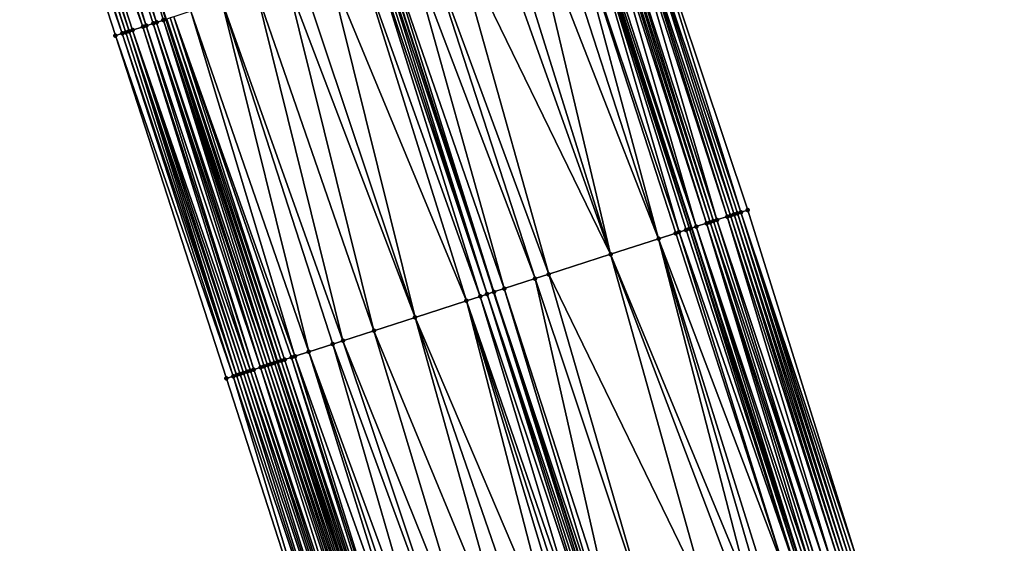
# Model space of a CAD drawing. Header units: feet. Extents: x 2004186 to 2014793, y 836912 to 864902.
# Tile 819 of 974: x 2004715 to 2004770, y 858379 to 858408. Entities that reach past the tile are written whole.
import ezdxf

# ---------------------------------------------------------------- set-up
doc = ezdxf.new("R2010")
doc.units = ezdxf.units.FT
doc.header["$LTSCALE"] = 100
doc.header["$MEASUREMENT"] = 0
for name, color, linetype, lineweight in [('EP_Travel Lane', 5, 'Continuous', 40), ('GPL_Skip Line', 2, 'Continuous', 40), ('Road Shots', 4, 'Continuous', 200), ('Road X-Section', 30, 'Continuous', 13)]:
    doc.layers.add(name, color=color, linetype=linetype, lineweight=lineweight)
doc.layers.add('I-77 SB_MM21-27-Surface-Border', color=7, linetype='Continuous')
doc.layers.add('I-77 SB_MM21-27-Surface-TIN', color=7, linetype='Continuous')

msp = doc.modelspace()

# ---------------------------------------------------------------- linework, layer by layer
at = {"layer": 'EP_Travel Lane'}
for points in [[(2004772.846611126, 858256.0850767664, 456.7978183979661), (2004766.683431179, 858275.1105857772, 456.584631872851), (2004760.520244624, 858294.1361151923, 456.3736101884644), (2004754.357116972, 858313.1614627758, 456.1432874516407), (2004748.192641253, 858332.194226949, 455.9262946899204), (2004742.031122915, 858351.2204676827, 455.7314961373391), (2004735.869570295, 858370.2468142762, 455.5481204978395), (2004729.707946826, 858389.2733796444, 455.3883062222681), (2004723.546469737, 858408.2994930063, 455.1797762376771), (2004717.384889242, 858427.3259256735, 455.005668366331), (2004711.223393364, 858446.3520970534, 454.8033979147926), (2004705.061861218, 858465.378380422, 454.613188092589), (2004698.902470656, 858484.4045920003, 454.4117679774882), (2004692.763296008, 858503.4379220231, 454.2041110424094), (2004686.624172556, 858522.4710933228, 453.9800132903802), (2004680.48499716, 858541.5044256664, 453.7725966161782), (2004674.345778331, 858560.5378926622, 453.5791291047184)], [(2004795.835165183, 858263.5321510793, 456.7795421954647), (2004789.667681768, 858282.5563545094, 456.5748603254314), (2004783.500234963, 858301.5804450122, 456.358191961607), (2004777.332692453, 858320.6048307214, 456.1728608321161), (2004771.172622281, 858339.6242625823, 455.952275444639), (2004765.014723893, 858358.6514405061, 455.7347181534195), (2004758.856755, 858377.6788362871, 455.5406361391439), (2004752.698753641, 858396.7063323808, 455.3573896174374), (2004746.540758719, 858415.7338085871, 455.1719870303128), (2004740.382744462, 858434.7613445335, 454.9930252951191), (2004734.224745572, 858453.7888329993, 454.8089398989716), (2004728.066812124, 858472.8161192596, 454.6030681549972), (2004721.909792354, 858491.8440670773, 454.3916891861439), (2004715.763737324, 858510.8751553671, 454.1824499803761), (2004709.61771611, 858529.906138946, 453.9623807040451), (2004703.471648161, 858548.9372672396, 453.7572828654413)]]:
    msp.add_polyline3d(points, dxfattribs=at)
at = {"layer": 'GPL_Skip Line'}
msp.add_polyline3d([(2004784.826929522, 858259.9679438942, 456.9687273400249), (2004778.663469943, 858278.9935904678, 456.7774565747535), (2004772.500052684, 858298.0191064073, 456.5723198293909), (2004766.336662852, 858317.044537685, 456.3581968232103), (2004760.179431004, 858336.0718716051, 456.1348776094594), (2004754.027019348, 858355.1010358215, 455.9380440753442), (2004747.874578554, 858374.1302901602, 455.7509248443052), (2004741.722069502, 858393.1597556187, 455.5865620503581), (2004735.56966276, 858412.1889046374, 455.3880903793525), (2004729.417203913, 858431.2182148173, 455.2069902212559), (2004723.264789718, 858450.2473868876, 455.0110032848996), (2004717.112373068, 858469.2765665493, 454.8158346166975), (2004710.959920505, 858488.3056193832, 454.6094117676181), (2004704.806740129, 858507.3343983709, 454.3996816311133), (2004698.653611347, 858526.3630178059, 454.1734319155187), (2004692.500391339, 858545.3919193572, 453.9763916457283)], dxfattribs=at)
at = {"layer": 'I-77 SB_MM21-27-Surface-Border', "color": 3, "linetype": 'ByBlock', "lineweight": -2}
for points in [[(2004772.270011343, 858255.8980778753, 456.7779989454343), (2004765.345662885, 858274.6766446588, 456.530457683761), (2004759.562745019, 858293.8255308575, 456.33545096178), (2004752.638422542, 858312.604017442, 456.079395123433), (2004745.907740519, 858331.4546366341, 455.8435449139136), (2004739.564984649, 858350.4224078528, 455.6611668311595), (2004733.032060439, 858369.3282421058, 455.4346222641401), (2004726.879569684, 858388.3576509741, 455.2641443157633), (2004720.727145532, 858407.3868538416, 455.0714781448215), (2004714.574685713, 858426.4161670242, 454.8907016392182), (2004708.612571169, 858445.5068699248, 454.6951242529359), (2004702.840682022, 858464.659333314, 454.5246890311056), (2004697.069025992, 858483.8108382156, 454.3285502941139), (2004692.438016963, 858503.3325623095, 454.1875300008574), (2004685.333525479, 858522.0531084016, 453.9201206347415), (2004678.990061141, 858541.0203080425, 453.7058179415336), (2004674.168733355, 858560.4805603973, 453.571379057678)], [(2004705.441837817, 858549.5727060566, 453.6030630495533), (2004711.785404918, 858530.6051886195, 453.7844621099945), (2004717.748189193, 858511.5151770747, 454.025513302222), (2004724.662759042, 858492.7319311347, 454.1723249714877), (2004731.005692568, 858473.7638477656, 454.3634674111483), (2004736.967758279, 858454.6732959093, 454.5753251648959), (2004743.310559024, 858435.705385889, 454.7427495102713), (2004749.46302539, 858416.6760524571, 454.9213433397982), (2004755.80583035, 858397.7081294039, 455.087357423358), (2004761.76789922, 858378.6175677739, 455.2981549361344), (2004767.920369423, 858359.5882224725, 455.4754826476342), (2004773.691910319, 858340.436836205, 455.7620131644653), (2004779.656366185, 858321.3556299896, 455.983886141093), (2004785.439201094, 858302.20699986, 456.2060718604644), (2004791.031646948, 858282.9971147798, 456.4688542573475), (2004797.575672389, 858264.0946332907, 456.6484780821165)]]:
    msp.add_polyline3d(points, dxfattribs=at)
at = {"layer": 'I-77 SB_MM21-27-Surface-TIN', "color": 128, "linetype": 'ByBlock', "lineweight": -2}
for points in [[(2004717.238594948, 858427.2784828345, 454.9916430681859), (2004716.667729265, 858427.0937874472, 454.9793443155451), (2004723.010449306, 858408.1261270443, 455.173668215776)], [(2004717.238594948, 858427.2784828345, 454.9916430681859), (2004723.391045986, 858408.2491968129, 455.1753472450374), (2004723.546469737, 858408.2994930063, 455.1797762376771)], [(2004717.238594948, 858427.2784828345, 454.9916430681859), (2004723.010449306, 858408.1261270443, 455.173668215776), (2004723.391045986, 858408.2491968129, 455.1753472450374)], [(2004715.52608688, 858426.7241214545, 454.925081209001), (2004715.145512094, 858426.6009839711, 454.9161032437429), (2004721.488276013, 858407.6331878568, 455.0957988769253)], [(2004716.09692364, 858426.9089063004, 454.9470226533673), (2004715.52608688, 858426.7241214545, 454.925081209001), (2004722.249383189, 858407.879593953, 455.127889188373)], [(2004715.52608688, 858426.7241214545, 454.925081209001), (2004721.678563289, 858407.6947569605, 455.1003268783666), (2004722.249383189, 858407.879593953, 455.127889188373)], [(2004715.52608688, 858426.7241214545, 454.925081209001), (2004721.488276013, 858407.6331878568, 455.0957988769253), (2004721.678563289, 858407.6947569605, 455.1003268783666)], [(2004716.667729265, 858427.0937874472, 454.9793443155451), (2004716.09692364, 858426.9089063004, 454.9470226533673), (2004722.439649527, 858407.9412278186, 455.1393978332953)], [(2004716.09692364, 858426.9089063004, 454.9470226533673), (2004722.249383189, 858407.879593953, 455.127889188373), (2004722.439649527, 858407.9412278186, 455.1393978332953)], [(2004716.667729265, 858427.0937874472, 454.9793443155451), (2004722.820168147, 858408.06453902, 455.1671007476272), (2004723.010449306, 858408.1261270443, 455.173668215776)], [(2004716.667729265, 858427.0937874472, 454.9793443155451), (2004722.439649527, 858407.9412278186, 455.1393978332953), (2004722.820168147, 858408.06453902, 455.1671007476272)], [(2004714.955230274, 858426.5393979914, 454.9097561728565), (2004714.574685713, 858426.4161670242, 454.8907016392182), (2004721.107693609, 858407.5100739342, 455.0893605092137)], [(2004714.574685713, 858426.4161670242, 454.8907016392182), (2004720.727145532, 858407.3868538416, 455.0714781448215), (2004721.107693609, 858407.5100739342, 455.0893605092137)], [(2004715.145512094, 858426.6009839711, 454.9161032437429), (2004714.955230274, 858426.5393979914, 454.9097561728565), (2004721.297975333, 858407.5716602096, 455.0957394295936)], [(2004714.955230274, 858426.5393979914, 454.9097561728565), (2004721.107693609, 858407.5100739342, 455.0893605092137), (2004721.297975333, 858407.5716602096, 455.0957394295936)], [(2004715.145512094, 858426.6009839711, 454.9161032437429), (2004721.297975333, 858407.5716602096, 455.0957394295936), (2004721.488276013, 858407.6331878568, 455.0957988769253)], [(2004748.511330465, 858416.36900661, 454.9848994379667), (2004747.940272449, 858416.1849060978, 455.0367219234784), (2004754.09273639, 858397.1555801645, 455.2161250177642)], [(2004748.701678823, 858416.4303867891, 454.9690633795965), (2004748.511330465, 858416.36900661, 454.9848994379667), (2004754.663792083, 858397.3396878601, 455.1650768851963)], [(2004748.511330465, 858416.36900661, 454.9848994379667), (2004754.09273639, 858397.1555801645, 455.2161250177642), (2004754.663792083, 858397.3396878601, 455.1650768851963)], [(2004749.082327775, 858416.5532948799, 454.9533152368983), (2004748.701678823, 858416.4303867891, 454.9690633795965), (2004755.044450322, 858397.4625672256, 455.1462325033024)], [(2004748.701678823, 858416.4303867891, 454.9690633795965), (2004754.854140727, 858397.4010671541, 455.1491454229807), (2004755.044450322, 858397.4625672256, 455.1462325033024)], [(2004748.701678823, 858416.4303867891, 454.9690633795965), (2004754.663792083, 858397.3396878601, 455.1650768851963), (2004754.854140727, 858397.4010671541, 455.1491454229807)], [(2004749.46302539, 858416.6760524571, 454.9213433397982), (2004749.082327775, 858416.5532948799, 454.9533152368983), (2004755.425134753, 858397.5853655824, 455.118656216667)], [(2004749.082327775, 858416.5532948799, 454.9533152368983), (2004755.234777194, 858397.5240138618, 455.1375598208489), (2004755.425134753, 858397.5853655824, 455.118656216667)], [(2004749.082327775, 858416.5532948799, 454.9533152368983), (2004755.044450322, 858397.4625672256, 455.1462325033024), (2004755.234777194, 858397.5240138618, 455.1375598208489)], [(2004749.46302539, 858416.6760524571, 454.9213433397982), (2004755.425134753, 858397.5853655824, 455.118656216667), (2004755.80583035, 858397.7081294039, 455.087357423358)], [(2004746.417431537, 858415.6940318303, 455.1814291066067), (2004752.569869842, 858396.6647851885, 455.3693788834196), (2004746.540758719, 858415.7338085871, 455.1719870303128)], [(2004746.607776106, 858415.7554237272, 455.1668560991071), (2004746.540758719, 858415.7338085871, 455.1719870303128), (2004752.698753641, 858396.7063323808, 455.3573896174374)], [(2004752.569869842, 858396.6647851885, 455.3693788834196), (2004752.698753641, 858396.7063323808, 455.3573896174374), (2004746.540758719, 858415.7338085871, 455.1719870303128)], [(2004746.798137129, 858415.8167647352, 455.1467977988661), (2004746.607776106, 858415.7554237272, 455.1668560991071), (2004752.950577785, 858396.7875108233, 455.3339639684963)], [(2004746.607776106, 858415.7554237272, 455.1668560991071), (2004752.698753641, 858396.7063323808, 455.3573896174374), (2004752.950577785, 858396.7875108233, 455.3339639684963)], [(2004747.369175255, 858416.0009267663, 455.1016064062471), (2004746.798137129, 858415.8167647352, 455.1467977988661), (2004752.950577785, 858396.7875108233, 455.3339639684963)], [(2004747.559538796, 858416.0622599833, 455.0807083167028), (2004747.369175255, 858416.0009267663, 455.1016064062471), (2004753.521623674, 858396.9716488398, 455.286184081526)], [(2004747.369175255, 858416.0009267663, 455.1016064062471), (2004752.950577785, 858396.7875108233, 455.3339639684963), (2004753.521623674, 858396.9716488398, 455.286184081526)], [(2004747.749911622, 858416.1235644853, 455.0567150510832), (2004747.559538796, 858416.0622599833, 455.0807083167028), (2004753.711993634, 858397.0329622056, 455.2631462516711)], [(2004747.559538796, 858416.0622599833, 455.0807083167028), (2004753.521623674, 858396.9716488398, 455.286184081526), (2004753.711993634, 858397.0329622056, 455.2631462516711)], [(2004747.940272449, 858416.1849060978, 455.0367219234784), (2004747.749911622, 858416.1235644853, 455.0567150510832), (2004753.902370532, 858397.0942541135, 455.2377955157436)], [(2004747.749911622, 858416.1235644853, 455.0567150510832), (2004753.711993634, 858397.0329622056, 455.2631462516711), (2004753.902370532, 858397.0942541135, 455.2377955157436)], [(2004747.940272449, 858416.1849060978, 455.0367219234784), (2004753.902370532, 858397.0942541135, 455.2377955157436), (2004754.09273639, 858397.1555801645, 455.2161250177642)], [(2004745.656145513, 858415.4481789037, 455.2089646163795), (2004744.704566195, 858415.140775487, 455.2339784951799), (2004750.857003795, 858396.1115310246, 455.4221630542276)], [(2004746.417431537, 858415.6940318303, 455.1814291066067), (2004745.656145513, 858415.4481789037, 455.2089646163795), (2004751.998906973, 858396.4803903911, 455.3894804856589)], [(2004745.656145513, 858415.4481789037, 455.2089646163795), (2004751.808583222, 858396.4189341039, 455.3971129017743), (2004751.998906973, 858396.4803903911, 455.3894804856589)], [(2004745.656145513, 858415.4481789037, 455.2089646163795), (2004750.857003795, 858396.1115310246, 455.4221630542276), (2004751.808583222, 858396.4189341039, 455.3971129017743)], [(2004746.417431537, 858415.6940318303, 455.1814291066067), (2004752.379542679, 858396.6033394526, 455.3781486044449), (2004752.569869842, 858396.6647851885, 455.3693788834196)], [(2004746.417431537, 858415.6940318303, 455.1814291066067), (2004751.998906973, 858396.4803903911, 455.3894804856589), (2004752.379542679, 858396.6033394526, 455.3781486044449)], [(2004743.562700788, 858414.7717992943, 455.2540685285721), (2004742.230519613, 858414.3413421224, 455.279129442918), (2004748.192627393, 858395.2506601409, 455.4769692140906)], [(2004744.704566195, 858415.140775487, 455.2339784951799), (2004743.562700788, 858414.7717992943, 455.2540685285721), (2004750.857003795, 858396.1115310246, 455.4221630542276)], [(2004743.562700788, 858414.7717992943, 455.2540685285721), (2004748.192627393, 858395.2506601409, 455.4769692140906), (2004750.857003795, 858396.1115310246, 455.4221630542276)], [(2004741.469284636, 858414.0953313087, 455.2896464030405), (2004739.375872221, 858413.4188517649, 455.3239784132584), (2004748.192627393, 858395.2506601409, 455.4769692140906)], [(2004742.230519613, 858414.3413421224, 455.279129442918), (2004741.469284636, 858414.0953313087, 455.2896464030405), (2004748.192627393, 858395.2506601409, 455.4769692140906)], [(2004739.375872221, 858413.4188517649, 455.3239784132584), (2004737.853376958, 858412.9269084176, 455.3534501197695), (2004744.767042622, 858394.143696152, 455.5334221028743)], [(2004739.375872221, 858413.4188517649, 455.3239784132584), (2004744.767042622, 858394.143696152, 455.5334221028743), (2004748.192627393, 858395.2506601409, 455.4769692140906)], [(2004736.901826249, 858412.6194165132, 455.3689259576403), (2004735.759964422, 858412.25042925, 455.3878226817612), (2004742.292987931, 858393.3442878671, 455.5812762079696)], [(2004737.853376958, 858412.9269084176, 455.3534501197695), (2004736.901826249, 858412.6194165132, 455.3689259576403), (2004744.005790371, 858393.8977387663, 455.5496979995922)], [(2004736.901826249, 858412.6194165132, 455.3689259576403), (2004742.292987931, 858393.3442878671, 455.5812762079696), (2004744.005790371, 858393.8977387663, 455.5496979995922)], [(2004737.853376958, 858412.9269084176, 455.3534501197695), (2004744.005790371, 858393.8977387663, 455.5496979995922), (2004744.767042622, 858394.143696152, 455.5334221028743)], [(2004734.998768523, 858412.0042975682, 455.3853113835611), (2004734.237579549, 858411.758144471, 455.3804916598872), (2004740.960859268, 858392.9136682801, 455.5888303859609)], [(2004735.189077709, 858412.065798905, 455.3825348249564), (2004734.998768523, 858412.0042975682, 455.3853113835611), (2004741.341474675, 858393.0366801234, 455.5842657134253)], [(2004734.998768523, 858412.0042975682, 455.3853113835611), (2004740.960859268, 858392.9136682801, 455.5888303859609), (2004741.341474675, 858393.0366801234, 455.5842657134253)], [(2004735.3793611, 858412.1273800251, 455.3883580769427), (2004735.189077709, 858412.065798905, 455.3825348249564), (2004741.341474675, 858393.0366801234, 455.5842657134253)], [(2004735.3793611, 858412.1273800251, 455.3883580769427), (2004741.722069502, 858393.1597556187, 455.5865620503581), (2004735.56966276, 858412.1889046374, 455.3880903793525)], [(2004735.3793611, 858412.1273800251, 455.3883580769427), (2004741.341474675, 858393.0366801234, 455.5842657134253), (2004741.722069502, 858393.1597556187, 455.5865620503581)], [(2004735.759964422, 858412.25042925, 455.3878226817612), (2004735.56966276, 858412.1889046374, 455.3880903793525), (2004741.722069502, 858393.1597556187, 455.5865620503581)], [(2004735.759964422, 858412.25042925, 455.3878226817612), (2004741.722069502, 858393.1597556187, 455.5865620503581), (2004742.292987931, 858393.3442878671, 455.5812762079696)], [(2004734.237579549, 858411.758144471, 455.3804916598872), (2004732.524942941, 858411.2041806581, 455.3567833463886), (2004740.199681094, 858392.6674817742, 455.5804095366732)], [(2004734.237579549, 858411.758144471, 455.3804916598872), (2004740.199681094, 858392.6674817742, 455.5804095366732), (2004740.960859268, 858392.9136682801, 455.5888303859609)], [(2004732.524942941, 858411.2041806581, 455.3567833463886), (2004731.002613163, 858410.711725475, 455.331084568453), (2004737.345311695, 858391.7441315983, 455.5325789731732)], [(2004732.524942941, 858411.2041806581, 455.3567833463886), (2004737.345311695, 858391.7441315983, 455.5325789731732), (2004740.199681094, 858392.6674817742, 455.5804095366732)], [(2004730.241434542, 858410.4655403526, 455.3228128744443), (2004728.528810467, 858409.9115377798, 455.2949266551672), (2004735.061810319, 858391.0054695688, 455.4962667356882)], [(2004731.002613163, 858410.711725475, 455.331084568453), (2004730.241434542, 858410.4655403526, 455.3228128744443), (2004737.345311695, 858391.7441315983, 455.5325789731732)], [(2004730.241434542, 858410.4655403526, 455.3228128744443), (2004735.061810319, 858391.0054695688, 455.4962667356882), (2004737.345311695, 858391.7441315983, 455.5325789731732)], [(2004728.528810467, 858409.9115377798, 455.2949266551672), (2004726.625911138, 858409.2959289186, 455.2585042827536), (2004733.349202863, 858390.4514155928, 455.4628396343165)], [(2004728.528810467, 858409.9115377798, 455.2949266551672), (2004733.349202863, 858390.4514155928, 455.4628396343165), (2004735.061810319, 858391.0054695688, 455.4962667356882)], [(2004726.625911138, 858409.2959289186, 455.2585042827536), (2004724.913268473, 858408.7419838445, 455.236815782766), (2004731.446247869, 858389.8359789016, 455.4449752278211)], [(2004726.625911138, 858409.2959289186, 455.2585042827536), (2004732.778327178, 858390.2667511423, 455.4538755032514), (2004733.349202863, 858390.4514155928, 455.4628396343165)], [(2004726.625911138, 858409.2959289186, 455.2585042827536), (2004731.446247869, 858389.8359789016, 455.4449752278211), (2004732.778327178, 858390.2667511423, 455.4538755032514)], [(2004724.913268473, 858408.7419838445, 455.236815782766), (2004723.961848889, 858408.4340863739, 455.2085758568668), (2004730.685074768, 858389.5897767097, 455.4348635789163)], [(2004724.913268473, 858408.7419838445, 455.236815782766), (2004730.685074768, 858389.5897767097, 455.4348635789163), (2004731.446247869, 858389.8359789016, 455.4449752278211)], [(2004723.010449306, 858408.1261270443, 455.173668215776), (2004722.820168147, 858408.06453902, 455.1671007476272), (2004729.162854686, 858389.0969822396, 455.372593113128)], [(2004723.391045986, 858408.2491968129, 455.1753472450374), (2004723.010449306, 858408.1261270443, 455.173668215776), (2004729.353135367, 858389.1585717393, 455.3793196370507)], [(2004723.010449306, 858408.1261270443, 455.173668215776), (2004729.162854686, 858389.0969822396, 455.372593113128), (2004729.353135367, 858389.1585717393, 455.3793196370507)], [(2004723.391045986, 858408.2491968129, 455.1753472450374), (2004729.707946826, 858389.2733796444, 455.3883062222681), (2004723.546469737, 858408.2994930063, 455.1797762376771)], [(2004723.391045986, 858408.2491968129, 455.1753472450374), (2004729.543430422, 858389.2201167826, 455.3812541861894), (2004729.707946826, 858389.2733796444, 455.3883062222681)], [(2004723.391045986, 858408.2491968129, 455.1753472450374), (2004729.353135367, 858389.1585717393, 455.3793196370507), (2004729.543430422, 858389.2201167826, 455.3812541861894)], [(2004723.581330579, 858408.3107742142, 455.1807696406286), (2004723.546469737, 858408.2994930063, 455.1797762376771), (2004729.733706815, 858389.2817195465, 455.3894104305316)], [(2004729.733706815, 858389.2817195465, 455.3894104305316), (2004723.546469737, 858408.2994930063, 455.1797762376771), (2004729.707946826, 858389.2733796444, 455.3883062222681)], [(2004723.771583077, 858408.372450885, 455.1968922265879), (2004723.581330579, 858408.3107742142, 455.1807696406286), (2004729.923948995, 858389.3434281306, 455.408972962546)], [(2004723.581330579, 858408.3107742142, 455.1807696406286), (2004729.733706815, 858389.2817195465, 455.3894104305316), (2004729.923948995, 858389.3434281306, 455.408972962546)], [(2004723.961848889, 858408.4340863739, 455.2085758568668), (2004723.771583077, 858408.372450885, 455.1968922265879), (2004730.114222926, 858389.4050385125, 455.4179503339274)], [(2004723.771583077, 858408.372450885, 455.1968922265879), (2004729.923948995, 858389.3434281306, 455.408972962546), (2004730.114222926, 858389.4050385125, 455.4179503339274)], [(2004723.961848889, 858408.4340863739, 455.2085758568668), (2004730.494794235, 858389.5281867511, 455.4280876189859), (2004730.685074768, 858389.5897767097, 455.4348635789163)], [(2004723.961848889, 858408.4340863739, 455.2085758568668), (2004730.114222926, 858389.4050385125, 455.4179503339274), (2004730.494794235, 858389.5281867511, 455.4280876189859)], [(2004721.297975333, 858407.5716602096, 455.0957394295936), (2004721.107693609, 858407.5100739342, 455.0893605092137), (2004727.450403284, 858388.5424455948, 455.2871394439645)], [(2004721.488276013, 858407.6331878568, 455.0957988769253), (2004721.297975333, 858407.5716602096, 455.0957394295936), (2004727.450403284, 858388.5424455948, 455.2871394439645)], [(2004721.678563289, 858407.6947569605, 455.1003268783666), (2004721.488276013, 858407.6331878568, 455.0957988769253), (2004727.831004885, 858388.6655001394, 455.2871775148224)], [(2004721.488276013, 858407.6331878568, 455.0957988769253), (2004727.640709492, 858388.6039561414, 455.2853556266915), (2004727.831004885, 858388.6655001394, 455.2871775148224)], [(2004721.488276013, 858407.6331878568, 455.0957988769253), (2004727.450403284, 858388.5424455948, 455.2871394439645), (2004727.640709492, 858388.6039561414, 455.2853556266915)], [(2004722.249383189, 858407.879593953, 455.127889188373), (2004721.678563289, 858407.6947569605, 455.1003268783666), (2004728.211555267, 858388.7887131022, 455.3042913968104)], [(2004721.678563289, 858407.6947569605, 455.1003268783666), (2004728.021285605, 858388.7270895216, 455.2938913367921), (2004728.211555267, 858388.7887131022, 455.3042913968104)], [(2004721.678563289, 858407.6947569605, 455.1003268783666), (2004727.831004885, 858388.6655001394, 455.2871775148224), (2004728.021285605, 858388.7270895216, 455.2938913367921)], [(2004722.439649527, 858407.9412278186, 455.1393978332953), (2004722.249383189, 858407.879593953, 455.127889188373), (2004728.401816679, 858388.8503622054, 455.3174424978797)], [(2004722.249383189, 858407.879593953, 455.127889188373), (2004728.211555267, 858388.7887131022, 455.3042913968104), (2004728.401816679, 858388.8503622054, 455.3174424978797)], [(2004722.820168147, 858408.06453902, 455.1671007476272), (2004722.439649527, 858407.9412278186, 455.1393978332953), (2004728.782319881, 858388.9737210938, 455.3502856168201)], [(2004722.439649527, 858407.9412278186, 455.1393978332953), (2004728.401816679, 858388.8503622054, 455.3174424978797), (2004728.782319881, 858388.9737210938, 455.3502856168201)], [(2004722.820168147, 858408.06453902, 455.1671007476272), (2004728.97258062, 858389.0353722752, 455.363660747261), (2004729.162854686, 858389.0969822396, 455.372593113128)], [(2004722.820168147, 858408.06453902, 455.1671007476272), (2004728.782319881, 858388.9737210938, 455.3502856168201), (2004728.97258062, 858389.0353722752, 455.363660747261)], [(2004721.107693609, 858407.5100739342, 455.0893605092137), (2004720.727145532, 858407.3868538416, 455.0714781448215), (2004727.260118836, 858388.4808677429, 455.2816684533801)], [(2004720.727145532, 858407.3868538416, 455.0714781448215), (2004726.879569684, 858388.3576509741, 455.2641443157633), (2004727.260118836, 858388.4808677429, 455.2816684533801)], [(2004721.107693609, 858407.5100739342, 455.0893605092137), (2004727.260118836, 858388.4808677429, 455.2816684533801), (2004727.450403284, 858388.5424455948, 455.2871394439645)], [(2004755.80583035, 858397.7081294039, 455.087357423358), (2004755.425134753, 858397.5853655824, 455.118656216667), (2004761.76789922, 858378.6175677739, 455.2981549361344)], [(2004754.663792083, 858397.3396878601, 455.1650768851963), (2004754.09273639, 858397.1555801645, 455.2161250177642), (2004760.435494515, 858378.1878019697, 455.3977392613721)], [(2004754.854140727, 858397.4010671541, 455.1491454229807), (2004754.663792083, 858397.3396878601, 455.1650768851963), (2004760.816204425, 858378.3105215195, 455.3616680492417)], [(2004754.663792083, 858397.3396878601, 455.1650768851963), (2004760.435494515, 858378.1878019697, 455.3977392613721), (2004760.816204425, 858378.3105215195, 455.3616680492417)], [(2004755.044450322, 858397.4625672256, 455.1462325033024), (2004754.854140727, 858397.4010671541, 455.1491454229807), (2004761.0065502, 858378.371909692, 455.3466933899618)], [(2004754.854140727, 858397.4010671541, 455.1491454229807), (2004760.816204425, 858378.3105215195, 455.3616680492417), (2004761.0065502, 858378.371909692, 455.3466933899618)], [(2004755.234777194, 858397.5240138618, 455.1375598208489), (2004755.044450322, 858397.4625672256, 455.1462325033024), (2004761.196864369, 858378.4333956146, 455.342255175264)], [(2004755.044450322, 858397.4625672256, 455.1462325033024), (2004761.0065502, 858378.371909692, 455.3466933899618), (2004761.196864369, 858378.4333956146, 455.342255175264)], [(2004755.425134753, 858397.5853655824, 455.118656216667), (2004755.234777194, 858397.5240138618, 455.1375598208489), (2004761.387204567, 858378.4948010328, 455.3291394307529)], [(2004755.234777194, 858397.5240138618, 455.1375598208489), (2004761.196864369, 858378.4333956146, 455.342255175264), (2004761.387204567, 858378.4948010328, 455.3291394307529)], [(2004755.425134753, 858397.5853655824, 455.118656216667), (2004761.57755721, 858378.5561679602, 455.3118747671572), (2004761.76789922, 858378.6175677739, 455.2981549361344)], [(2004755.425134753, 858397.5853655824, 455.118656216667), (2004761.387204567, 858378.4948010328, 455.3291394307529), (2004761.57755721, 858378.5561679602, 455.3118747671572)], [(2004752.569869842, 858396.6647851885, 455.3693788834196), (2004752.379542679, 858396.6033394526, 455.3781486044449), (2004758.531995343, 858377.5740484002, 455.561299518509)], [(2004752.569869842, 858396.6647851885, 455.3693788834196), (2004758.722328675, 858377.635475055, 455.5504728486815), (2004752.698753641, 858396.7063323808, 455.3573896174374)], [(2004752.569869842, 858396.6647851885, 455.3693788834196), (2004758.531995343, 858377.5740484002, 455.561299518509), (2004758.722328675, 858377.635475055, 455.5504728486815)], [(2004752.950577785, 858396.7875108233, 455.3339639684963), (2004752.698753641, 858396.7063323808, 455.3573896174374), (2004758.856755, 858377.6788362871, 455.5406361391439)], [(2004758.722328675, 858377.635475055, 455.5504728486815), (2004758.856755, 858377.6788362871, 455.5406361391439), (2004752.698753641, 858396.7063323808, 455.3573896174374)], [(2004753.521623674, 858396.9716488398, 455.286184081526), (2004752.950577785, 858396.7875108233, 455.3339639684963), (2004759.293346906, 858377.8196986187, 455.5119134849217)], [(2004752.950577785, 858396.7875108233, 455.3339639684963), (2004758.856755, 858377.6788362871, 455.5406361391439), (2004759.103013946, 858377.7582708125, 455.5226160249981)], [(2004752.950577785, 858396.7875108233, 455.3339639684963), (2004759.103013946, 858377.7582708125, 455.5226160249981), (2004759.293346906, 858377.8196986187, 455.5119134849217)], [(2004753.711993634, 858397.0329622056, 455.2631462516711), (2004753.521623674, 858396.9716488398, 455.286184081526), (2004759.674044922, 858377.9424549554, 455.4798075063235)], [(2004753.521623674, 858396.9716488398, 455.286184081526), (2004759.483692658, 858377.8810868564, 455.4969458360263), (2004759.674044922, 858377.9424549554, 455.4798075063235)], [(2004753.521623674, 858396.9716488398, 455.286184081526), (2004759.293346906, 858377.8196986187, 455.5119134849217), (2004759.483692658, 858377.8810868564, 455.4969458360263)], [(2004753.902370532, 858397.0942541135, 455.2377955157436), (2004753.711993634, 858397.0329622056, 455.2631462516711), (2004760.054777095, 858378.0651056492, 455.4363143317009)], [(2004753.711993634, 858397.0329622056, 455.2631462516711), (2004759.674044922, 858377.9424549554, 455.4798075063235), (2004760.054777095, 858378.0651056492, 455.4363143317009)], [(2004754.09273639, 858397.1555801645, 455.2161250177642), (2004753.902370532, 858397.0942541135, 455.2377955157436), (2004760.054777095, 858378.0651056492, 455.4363143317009)], [(2004754.09273639, 858397.1555801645, 455.2161250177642), (2004760.054777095, 858378.0651056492, 455.4363143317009), (2004760.435494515, 858378.1878019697, 455.3977392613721)], [(2004750.857003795, 858396.1115310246, 455.4221630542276), (2004748.192627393, 858395.2506601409, 455.4769692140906), (2004755.867603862, 858376.7132241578, 455.6211358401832)], [(2004751.808583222, 858396.4189341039, 455.3971129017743), (2004750.857003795, 858396.1115310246, 455.4221630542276), (2004757.961031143, 858377.3896577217, 455.5818456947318)], [(2004750.857003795, 858396.1115310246, 455.4221630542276), (2004756.819146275, 858377.0207417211, 455.6084248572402), (2004757.961031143, 858377.3896577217, 455.5818456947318)], [(2004750.857003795, 858396.1115310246, 455.4221630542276), (2004756.438529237, 858376.89773492, 455.6135334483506), (2004756.819146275, 858377.0207417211, 455.6084248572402)], [(2004750.857003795, 858396.1115310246, 455.4221630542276), (2004755.867603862, 858376.7132241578, 455.6211358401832), (2004756.438529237, 858376.89773492, 455.6135334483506)], [(2004751.998906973, 858396.4803903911, 455.3894804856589), (2004751.808583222, 858396.4189341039, 455.3971129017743), (2004757.961031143, 858377.3896577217, 455.5818456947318)], [(2004752.379542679, 858396.6033394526, 455.3781486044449), (2004751.998906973, 858396.4803903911, 455.3894804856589), (2004758.531995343, 858377.5740484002, 455.561299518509)], [(2004751.998906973, 858396.4803903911, 455.3894804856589), (2004757.961031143, 858377.3896577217, 455.5818456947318), (2004758.531995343, 858377.5740484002, 455.561299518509)], [(2004748.192627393, 858395.2506601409, 455.4769692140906), (2004744.767042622, 858394.143696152, 455.5334221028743), (2004753.583864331, 858375.9752987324, 455.6642241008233)], [(2004748.192627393, 858395.2506601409, 455.4769692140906), (2004755.296658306, 858376.5287758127, 455.6354661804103), (2004755.867603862, 858376.7132241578, 455.6211358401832)], [(2004748.192627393, 858395.2506601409, 455.4769692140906), (2004753.583864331, 858375.9752987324, 455.6642241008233), (2004755.296658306, 858376.5287758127, 455.6354661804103)], [(2004744.005790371, 858393.8977387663, 455.5496979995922), (2004742.292987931, 858393.3442878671, 455.5812762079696), (2004748.445493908, 858374.3148319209, 455.7466637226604)], [(2004744.767042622, 858394.143696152, 455.5334221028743), (2004744.005790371, 858393.8977387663, 455.5496979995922), (2004750.348588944, 858374.929835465, 455.7178374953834)], [(2004744.005790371, 858393.8977387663, 455.5496979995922), (2004748.445493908, 858374.3148319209, 455.7466637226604), (2004750.348588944, 858374.929835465, 455.7178374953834)], [(2004744.767042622, 858394.143696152, 455.5334221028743), (2004750.348588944, 858374.929835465, 455.7178374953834), (2004753.583864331, 858375.9752987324, 455.6642241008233)], [(2004742.292987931, 858393.3442878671, 455.5812762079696), (2004741.722069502, 858393.1597556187, 455.5865620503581), (2004748.064886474, 858374.1917954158, 455.7485705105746)], [(2004742.292987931, 858393.3442878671, 455.5812762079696), (2004748.064886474, 858374.1917954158, 455.7485705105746), (2004748.445493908, 858374.3148319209, 455.7466637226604)], [(2004740.960859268, 858392.9136682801, 455.5888303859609), (2004740.199681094, 858392.6674817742, 455.5804095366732), (2004746.732773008, 858373.7611288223, 455.7510592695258)], [(2004741.341474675, 858393.0366801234, 455.5842657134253), (2004740.960859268, 858392.9136682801, 455.5888303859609), (2004747.30367494, 858373.9457120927, 455.7512724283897)], [(2004740.960859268, 858392.9136682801, 455.5888303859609), (2004746.732773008, 858373.7611288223, 455.7510592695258), (2004747.30367494, 858373.9457120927, 455.7512724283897)], [(2004741.341474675, 858393.0366801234, 455.5842657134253), (2004747.684276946, 858374.068765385, 455.7511751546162), (2004741.722069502, 858393.1597556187, 455.5865620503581)], [(2004741.341474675, 858393.0366801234, 455.5842657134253), (2004747.493981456, 858374.0072216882, 455.7493859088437), (2004747.684276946, 858374.068765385, 455.7511751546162)], [(2004741.341474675, 858393.0366801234, 455.5842657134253), (2004747.30367494, 858373.9457120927, 455.7512724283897), (2004747.493981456, 858374.0072216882, 455.7493859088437)], [(2004747.684276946, 858374.068765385, 455.7511751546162), (2004747.874578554, 858374.1302901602, 455.7509248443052), (2004741.722069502, 858393.1597556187, 455.5865620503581)], [(2004748.064886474, 858374.1917954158, 455.7485705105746), (2004741.722069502, 858393.1597556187, 455.5865620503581), (2004747.874578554, 858374.1302901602, 455.7509248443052)], [(2004740.199681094, 858392.6674817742, 455.5804095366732), (2004737.345311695, 858391.7441315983, 455.5325789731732), (2004745.21045772, 858373.2686288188, 455.7205307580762)], [(2004740.199681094, 858392.6674817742, 455.5804095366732), (2004746.352193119, 858373.6380071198, 455.743782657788), (2004746.732773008, 858373.7611288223, 455.7510592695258)], [(2004740.199681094, 858392.6674817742, 455.5804095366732), (2004745.971611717, 858373.5148900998, 455.737010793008), (2004746.352193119, 858373.6380071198, 455.743782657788)], [(2004740.199681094, 858392.6674817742, 455.5804095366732), (2004745.21045772, 858373.2686288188, 455.7205307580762), (2004745.971611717, 858373.5148900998, 455.737010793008)], [(2004737.345311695, 858391.7441315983, 455.5325789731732), (2004735.061810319, 858391.0054695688, 455.4962667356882), (2004742.736644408, 858372.4684739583, 455.6879144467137)], [(2004737.345311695, 858391.7441315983, 455.5325789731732), (2004743.878413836, 858372.8377470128, 455.6998218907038), (2004745.21045772, 858373.2686288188, 455.7205307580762)], [(2004737.345311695, 858391.7441315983, 455.5325789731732), (2004742.736644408, 858372.4684739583, 455.6879144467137), (2004743.878413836, 858372.8377470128, 455.6998218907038)], [(2004735.061810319, 858391.0054695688, 455.4962667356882), (2004733.349202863, 858390.4514155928, 455.4628396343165), (2004740.833720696, 858371.8529405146, 455.6596230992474)], [(2004735.061810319, 858391.0054695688, 455.4962667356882), (2004740.833720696, 858371.8529405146, 455.6596230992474), (2004742.736644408, 858372.4684739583, 455.6879144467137)], [(2004732.778327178, 858390.2667511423, 455.4538755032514), (2004731.446247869, 858389.8359789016, 455.4449752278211), (2004738.35994449, 858371.0526708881, 455.6146362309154)], [(2004733.349202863, 858390.4514155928, 455.4628396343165), (2004732.778327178, 858390.2667511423, 455.4538755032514), (2004739.691985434, 858371.483561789, 455.63632542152)], [(2004732.778327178, 858390.2667511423, 455.4538755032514), (2004738.35994449, 858371.0526708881, 455.6146362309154), (2004739.691985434, 858371.483561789, 455.63632542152)], [(2004733.349202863, 858390.4514155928, 455.4628396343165), (2004739.691985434, 858371.483561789, 455.63632542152), (2004740.833720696, 858371.8529405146, 455.6596230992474)], [(2004730.494794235, 858389.5281867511, 455.4280876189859), (2004730.114222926, 858389.4050385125, 455.4179503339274), (2004736.457041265, 858370.4370740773, 455.5795145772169)], [(2004730.685074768, 858389.5897767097, 455.4348635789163), (2004730.494794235, 858389.5281867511, 455.4280876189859), (2004736.647335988, 858370.4986201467, 455.5815595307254)], [(2004730.494794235, 858389.5281867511, 455.4280876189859), (2004736.457041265, 858370.4370740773, 455.5795145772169), (2004736.647335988, 858370.4986201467, 455.5815595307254)], [(2004731.446247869, 858389.8359789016, 455.4449752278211), (2004730.685074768, 858389.5897767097, 455.4348635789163), (2004737.408484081, 858370.7448996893, 455.6000079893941)], [(2004730.685074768, 858389.5897767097, 455.4348635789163), (2004736.647335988, 858370.4986201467, 455.5815595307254), (2004737.408484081, 858370.7448996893, 455.6000079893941)], [(2004731.446247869, 858389.8359789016, 455.4449752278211), (2004737.789065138, 858370.868017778, 455.6068950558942), (2004738.35994449, 858371.0526708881, 455.6146362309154)], [(2004731.446247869, 858389.8359789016, 455.4449752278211), (2004737.408484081, 858370.7448996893, 455.6000079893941), (2004737.789065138, 858370.868017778, 455.6068950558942)], [(2004728.782319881, 858388.9737210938, 455.3502856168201), (2004728.401816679, 858388.8503622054, 455.3174424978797), (2004734.744582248, 858369.8825609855, 455.4966014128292)], [(2004728.97258062, 858389.0353722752, 455.363660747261), (2004728.782319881, 858388.9737210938, 455.3502856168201), (2004735.125088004, 858370.005911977, 455.5285929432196)], [(2004728.782319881, 858388.9737210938, 455.3502856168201), (2004734.744582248, 858369.8825609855, 455.4966014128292), (2004735.125088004, 858370.005911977, 455.5285929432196)], [(2004729.162854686, 858389.0969822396, 455.372593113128), (2004728.97258062, 858389.0353722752, 455.363660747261), (2004735.315368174, 858370.0675030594, 455.5354898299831)], [(2004728.97258062, 858389.0353722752, 455.363660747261), (2004735.125088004, 858370.005911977, 455.5285929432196), (2004735.315368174, 858370.0675030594, 455.5354898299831)], [(2004729.353135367, 858389.1585717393, 455.3793196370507), (2004729.162854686, 858389.0969822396, 455.372593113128), (2004735.505670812, 858370.1290246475, 455.5348959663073)], [(2004729.162854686, 858389.0969822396, 455.372593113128), (2004735.315368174, 858370.0675030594, 455.5354898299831), (2004735.505670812, 858370.1290246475, 455.5348959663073)], [(2004729.543430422, 858389.2201167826, 455.3812541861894), (2004729.353135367, 858389.1585717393, 455.3793196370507), (2004735.695960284, 858370.1905869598, 455.5386917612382)], [(2004729.353135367, 858389.1585717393, 455.3793196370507), (2004735.505670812, 858370.1290246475, 455.5348959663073), (2004735.695960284, 858370.1905869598, 455.5386917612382)], [(2004729.543430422, 858389.2201167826, 455.3812541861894), (2004735.869570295, 858370.2468142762, 455.5481204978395), (2004729.707946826, 858389.2733796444, 455.3883062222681)], [(2004729.543430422, 858389.2201167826, 455.3812541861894), (2004735.695960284, 858370.1905869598, 455.5386917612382), (2004735.869570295, 858370.2468142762, 455.5481204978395)], [(2004729.733706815, 858389.2817195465, 455.3894104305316), (2004729.707946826, 858389.2733796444, 455.3883062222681), (2004735.886230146, 858370.2522099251, 455.5490252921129)], [(2004735.886230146, 858370.2522099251, 455.5490252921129), (2004729.707946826, 858389.2733796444, 455.3883062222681), (2004735.869570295, 858370.2468142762, 455.5481204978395)], [(2004729.923948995, 858389.3434281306, 455.408972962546), (2004729.733706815, 858389.2817195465, 455.3894104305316), (2004736.076487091, 858370.3138728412, 455.5636650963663)], [(2004729.733706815, 858389.2817195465, 455.3894104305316), (2004735.886230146, 858370.2522099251, 455.5490252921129), (2004736.076487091, 858370.3138728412, 455.5636650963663)], [(2004730.114222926, 858389.4050385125, 455.4179503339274), (2004729.923948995, 858389.3434281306, 455.408972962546), (2004736.266758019, 858370.3754925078, 455.5736430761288)], [(2004729.923948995, 858389.3434281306, 455.408972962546), (2004736.076487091, 858370.3138728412, 455.5636650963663), (2004736.266758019, 858370.3754925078, 455.5736430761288)], [(2004730.114222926, 858389.4050385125, 455.4179503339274), (2004736.266758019, 858370.3754925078, 455.5736430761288), (2004736.457041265, 858370.4370740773, 455.5795145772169)], [(2004727.260118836, 858388.4808677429, 455.2816684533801), (2004726.879569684, 858388.3576509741, 455.2641443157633), (2004733.032060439, 858369.3282421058, 455.4346222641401)], [(2004727.450403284, 858388.5424455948, 455.2871394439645), (2004727.260118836, 858388.4808677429, 455.2816684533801), (2004733.602889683, 858369.5130502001, 455.4590690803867)], [(2004727.260118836, 858388.4808677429, 455.2816684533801), (2004733.032060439, 858369.3282421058, 455.4346222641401), (2004733.602889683, 858369.5130502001, 455.4590690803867)], [(2004727.640709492, 858388.6039561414, 455.2853556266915), (2004727.450403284, 858388.5424455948, 455.2871394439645), (2004733.602889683, 858369.5130502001, 455.4590690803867)], [(2004727.831004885, 858388.6655001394, 455.2871775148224), (2004727.640709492, 858388.6039561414, 455.2853556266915), (2004733.983475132, 858369.6361547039, 455.4644918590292)], [(2004727.640709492, 858388.6039561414, 455.2853556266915), (2004733.602889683, 858369.5130502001, 455.4590690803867), (2004733.983475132, 858369.6361547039, 455.4644918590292)], [(2004728.021285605, 858388.7270895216, 455.2938913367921), (2004727.831004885, 858388.6655001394, 455.2871775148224), (2004733.983475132, 858369.6361547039, 455.4644918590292)], [(2004728.211555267, 858388.7887131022, 455.3042913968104), (2004728.021285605, 858388.7270895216, 455.2938913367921), (2004734.364046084, 858369.7593040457, 455.4747476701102)], [(2004728.021285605, 858388.7270895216, 455.2938913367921), (2004733.983475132, 858369.6361547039, 455.4644918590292), (2004734.364046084, 858369.7593040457, 455.4747476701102)], [(2004728.401816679, 858388.8503622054, 455.3174424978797), (2004728.211555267, 858388.7887131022, 455.3042913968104), (2004734.554318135, 858369.820920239, 455.4843512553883)], [(2004728.211555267, 858388.7887131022, 455.3042913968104), (2004734.364046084, 858369.7593040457, 455.4747476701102), (2004734.554318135, 858369.820920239, 455.4843512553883)], [(2004728.401816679, 858388.8503622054, 455.3174424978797), (2004734.554318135, 858369.820920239, 455.4843512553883), (2004734.744582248, 858369.8825609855, 455.4966014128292)]]:
    msp.add_3dface(points, dxfattribs=at)
at = {"layer": 'Road Shots', "lineweight": 100}
for p in [(2004723.010449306, 858408.1261270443, 455.173668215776), (2004723.391045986, 858408.2491968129, 455.1753472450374), (2004721.297975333, 858407.5716602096, 455.0957394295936), (2004721.488276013, 858407.6331878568, 455.0957988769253), (2004721.678563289, 858407.6947569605, 455.1003268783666), (2004722.249383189, 858407.879593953, 455.127889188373), (2004722.439649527, 858407.9412278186, 455.1393978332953), (2004722.820168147, 858408.06453902, 455.1671007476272), (2004720.727145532, 858407.3868538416, 455.0714781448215), (2004721.107693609, 858407.5100739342, 455.0893605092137), (2004755.80583035, 858397.7081294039, 455.087357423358), (2004754.663792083, 858397.3396878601, 455.1650768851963), (2004754.854140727, 858397.4010671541, 455.1491454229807), (2004755.044450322, 858397.4625672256, 455.1462325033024), (2004755.234777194, 858397.5240138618, 455.1375598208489), (2004755.425134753, 858397.5853655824, 455.118656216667), (2004752.569869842, 858396.6647851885, 455.3693788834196), (2004752.950577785, 858396.7875108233, 455.3339639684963), (2004753.521623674, 858396.9716488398, 455.286184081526), (2004753.711993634, 858397.0329622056, 455.2631462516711), (2004753.902370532, 858397.0942541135, 455.2377955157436), (2004754.09273639, 858397.1555801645, 455.2161250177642), (2004750.857003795, 858396.1115310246, 455.4221630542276), (2004751.808583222, 858396.4189341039, 455.3971129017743), (2004751.998906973, 858396.4803903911, 455.3894804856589), (2004752.379542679, 858396.6033394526, 455.3781486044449), (2004748.192627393, 858395.2506601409, 455.4769692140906), (2004744.005790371, 858393.8977387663, 455.5496979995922), (2004744.767042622, 858394.143696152, 455.5334221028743), (2004742.292987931, 858393.3442878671, 455.5812762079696), (2004740.960859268, 858392.9136682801, 455.5888303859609), (2004741.341474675, 858393.0366801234, 455.5842657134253), (2004741.722069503, 858393.1597556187, 455.5865620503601), (2004740.199681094, 858392.6674817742, 455.5804095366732), (2004737.345311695, 858391.7441315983, 455.5325789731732), (2004735.061810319, 858391.0054695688, 455.4962667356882), (2004732.778327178, 858390.2667511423, 455.4538755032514), (2004733.349202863, 858390.4514155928, 455.4628396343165), (2004730.494794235, 858389.5281867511, 455.4280876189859), (2004730.685074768, 858389.5897767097, 455.4348635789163), (2004731.446247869, 858389.8359789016, 455.4449752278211), (2004728.782319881, 858388.9737210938, 455.3502856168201), (2004728.97258062, 858389.0353722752, 455.363660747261), (2004729.162854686, 858389.0969822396, 455.372593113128), (2004729.353135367, 858389.1585717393, 455.3793196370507), (2004729.543430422, 858389.2201167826, 455.3812541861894), (2004729.733706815, 858389.2817195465, 455.3894104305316), (2004729.923948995, 858389.3434281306, 455.408972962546), (2004730.114222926, 858389.4050385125, 455.4179503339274), (2004727.260118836, 858388.4808677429, 455.2816684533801), (2004727.450403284, 858388.5424455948, 455.2871394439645), (2004727.640709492, 858388.6039561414, 455.2853556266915), (2004727.831004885, 858388.6655001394, 455.2871775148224), (2004728.021285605, 858388.7270895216, 455.2938913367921), (2004728.211555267, 858388.7887131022, 455.3042913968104), (2004728.401816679, 858388.8503622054, 455.3174424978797), (2004726.879569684, 858388.3576509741, 455.2641443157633)]:
    msp.add_point(p, dxfattribs=at)
at = {"layer": 'Road X-Section', "extrusion": (0.3076208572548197, -0.951459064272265, 0.009749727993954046), "elevation": -200041.1435962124, "flags": 128}
msp.add_lwpolyline([(2171576.937855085, 2405.532550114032), (2171577.337855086, 2405.550433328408), (2171577.537855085, 2405.556812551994), (2171577.737855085, 2405.556872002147), (2171577.937855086, 2405.561400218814), (2171578.537855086, 2405.58896383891), (2171578.737855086, 2405.600473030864), (2171579.137855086, 2405.628177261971), (2171579.337855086, 2405.634745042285), (2171579.737855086, 2405.636424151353), (2171579.937855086, 2405.64184680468), (2171580.137855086, 2405.657970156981), (2171580.337855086, 2405.669654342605), (2171581.337855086, 2405.697895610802), (2171583.137855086, 2405.719585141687), (2171585.137855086, 2405.756009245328), (2171586.937855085, 2405.783896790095), (2171587.737855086, 2405.792168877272), (2171589.337855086, 2405.817868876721), (2171591.137855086, 2405.841578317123), (2171591.937855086, 2405.846398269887), (2171592.137855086, 2405.843621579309), (2171592.337855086, 2405.849445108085), (2171592.737855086, 2405.848909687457), (2171593.937855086, 2405.830012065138), (2171594.937855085, 2405.814535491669), (2171596.537855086, 2405.785062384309), (2171598.737855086, 2405.750728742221), (2171599.537855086, 2405.740211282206), (2171600.937855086, 2405.715149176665), (2171602.137855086, 2405.695058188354), (2171603.137855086, 2405.670043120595), (2171603.937855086, 2405.642506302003), (2171604.137855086, 2405.627932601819), (2171604.337855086, 2405.607873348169), (2171604.937855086, 2405.562679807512), (2171605.137855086, 2405.541780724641), (2171605.337855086, 2405.517786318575), (2171605.537855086, 2405.497792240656), (2171606.137855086, 2405.445967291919), (2171606.337855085, 2405.430130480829), (2171606.737855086, 2405.41438158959), (2171607.137855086, 2405.382408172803)], dxfattribs=at)
at = {"layer": 'Road X-Section', "extrusion": (0.3076208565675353, -0.9514590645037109, 0.009749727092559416), "elevation": -200021.1451731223, "flags": 128}
msp.add_lwpolyline([(2171576.93771005, 2405.530056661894), (2171577.33771005, 2405.547581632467), (2171577.537710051, 2405.553052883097), (2171577.73771005, 2405.551268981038), (2171577.93771005, 2405.553090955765), (2171578.137710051, 2405.559805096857), (2171578.33771005, 2405.570205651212), (2171578.537710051, 2405.583357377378), (2171578.937710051, 2405.61620205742), (2171579.13771005, 2405.629577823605), (2171579.337710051, 2405.638510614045), (2171579.537710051, 2405.64523745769), (2171579.73771005, 2405.647172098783), (2171579.93771005, 2405.655328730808), (2171580.13771005, 2405.674892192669), (2171580.33771005, 2405.683869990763), (2171580.73771005, 2405.694007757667), (2171580.93771005, 2405.700784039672), (2171581.73771005, 2405.710896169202), (2171583.137710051, 2405.719796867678), (2171583.737710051, 2405.728761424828), (2171585.537710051, 2405.762190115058), (2171587.93771005, 2405.798504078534), (2171590.93771005, 2405.846336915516), (2171591.737710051, 2405.854758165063), (2171592.13771005, 2405.850193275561), (2171592.537710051, 2405.852489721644), (2171593.137710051, 2405.847203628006), (2171594.93771005, 2405.815623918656), (2171595.737710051, 2405.799347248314), (2171599.33771005, 2405.742891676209), (2171602.137710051, 2405.688082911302), (2171603.137710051, 2405.663031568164), (2171603.33771005, 2405.655398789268), (2171603.737710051, 2405.644066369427), (2171603.93771005, 2405.635296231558), (2171604.33771005, 2405.599879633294), (2171604.93771005, 2405.552097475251), (2171605.137710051, 2405.529058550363), (2171605.33771005, 2405.503706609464), (2171605.537710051, 2405.482035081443), (2171606.137710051, 2405.430984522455), (2171606.337710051, 2405.415052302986), (2171606.537710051, 2405.412139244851), (2171606.73771005, 2405.403466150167), (2171606.93771005, 2405.384561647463), (2171607.33771005, 2405.353261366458)], dxfattribs=at)

doc.saveas('drawing.dxf')
